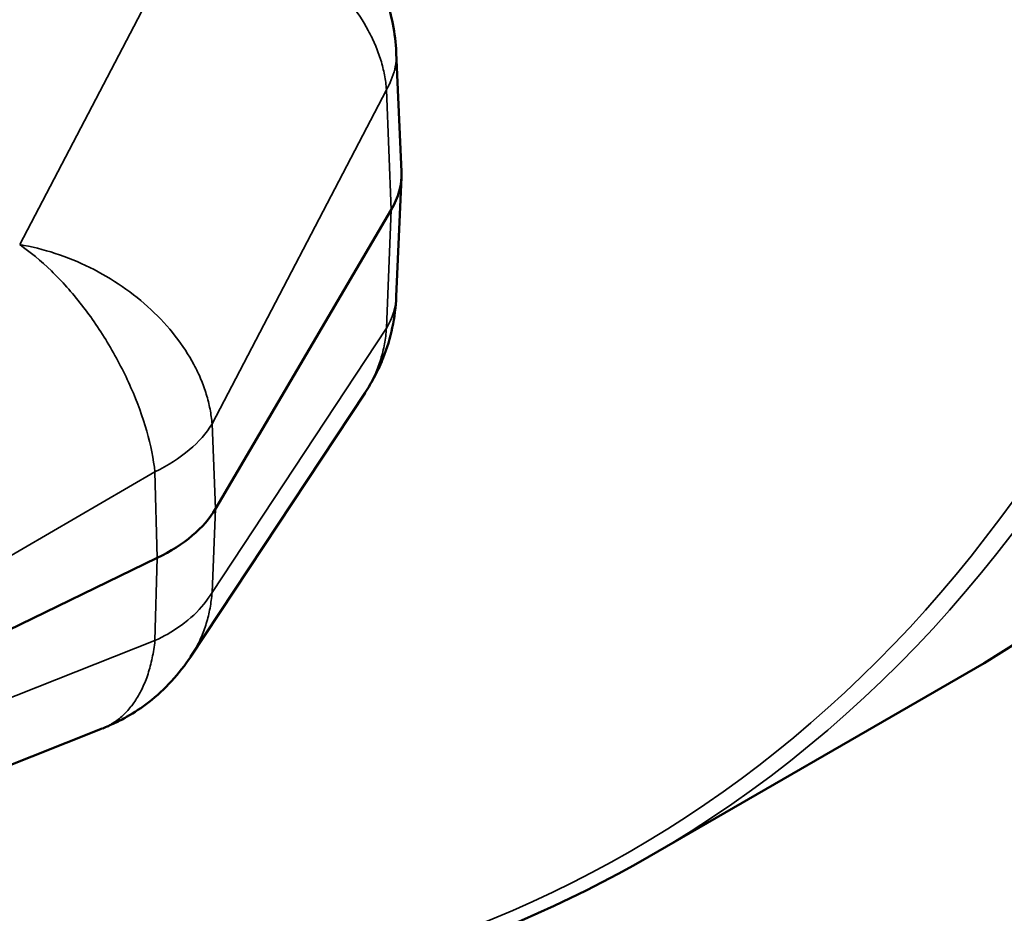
# Model space of a CAD drawing. Header units: millimetres. Extents: x 50 to 3176, y 50 to 2109.
# Tile 324 of 656: x 269 to 279, y 1613 to 1622. Entities that reach past the tile are written whole.
import ezdxf

# ---------------------------------------------------------------- set-up
doc = ezdxf.new("R2010")
doc.units = ezdxf.units.MM
doc.header["$LTSCALE"] = 10
doc.layers.add('Visible (ISO)', color=7, linetype='Continuous', lineweight=50)
doc.layers.add('Visible Narrow (ISO)', color=7, linetype='Continuous', lineweight=35)

msp = doc.modelspace()

# ---------------------------------------------------------------- linework, layer by layer
at = {"layer": 'Visible (ISO)'}
for p, q in [((272.9259, 1621.8588), (272.9793, 1620.6106)), ((272.9259, 1619.3052), (272.9793, 1620.5536)), ((272.8736, 1620.2107), (271.0331, 1617.0827)), ((270.7741, 1615.5344), (272.5991, 1618.2982)), ((270.425, 1616.5695), (266.4892, 1614.6628)), ((278.8956, 1615.3615), (275.5722, 1613.4428)), ((265.9845, 1613.2595), (269.8467, 1614.7824))]:
    msp.add_line(p, q, dxfattribs=at)
for centre, major_axis, ratio, start_param, end_param in [((270.9799, 1620.5821), (2, 0), 0.5773503, 5.9557092, 6.3078805), ((270.98, 1619.3912), (1.9458, -0.0875), 0.5800255, 0.0011092, 0.0012494), ((269.1394, 1617.4541), (2, 0), 0.5773503, 5.4105207, 5.9557127)]:
    msp.add_ellipse(centre, major_axis=major_axis, ratio=ratio, start_param=start_param, end_param=end_param, dxfattribs=at)
for points, knots in [([(278.8956, 1615.3615), (280.8423, 1616.4855), (282.4761, 1618.1489), (284.9601, 1622.3894), (285.806, 1624.9707), (286.6229, 1630.7942), (286.5902, 1634.0384), (285.6474, 1640.8552), (284.7372, 1644.4266), (282.1326, 1651.5345), (280.439, 1655.0698), (276.4398, 1661.7479), (274.1349, 1664.8896), (269.1456, 1670.4628), (266.462, 1672.8933), (260.9849, 1676.7965), (258.1924, 1678.2684), (252.78, 1680.1), (250.1605, 1680.4602), (247.0478, 1680.1776), (246.3553, 1680.0626), (245.6853, 1679.8977)], [3.9269908, 3.9269908, 3.9269908, 3.9269908, 4.2443875, 4.2443875, 4.5636488, 4.5636488, 4.8842478, 4.8842478, 5.2049159, 5.2049159, 5.5254662, 5.5254662, 5.8459742, 5.8459742, 6.1665415, 6.1665415, 6.4872271, 6.4872271, 6.8077301, 6.8077301, 6.9027018, 6.9027018, 6.9027018, 6.9027018]), ([(247.0216, 1623.5868), (247.5669, 1623.0001), (248.1204, 1622.4304), (250.9581, 1619.6383), (253.3494, 1617.7034), (258.1756, 1614.5959), (260.61, 1613.4236), (265.3347, 1611.9355), (267.6248, 1611.6197), (271.8821, 1611.8756), (273.8488, 1612.4478), (275.5722, 1613.4428)], [2.7339223, 2.7339223, 2.7339223, 2.7339223, 2.8030591, 2.8030591, 3.084042, 3.084042, 3.365025, 3.365025, 3.6460079, 3.6460079, 3.9269908, 3.9269908, 3.9269908, 3.9269908]), ([(272.9259, 1619.305), (272.9165, 1619.0862), (272.8701, 1618.8657), (272.7642, 1618.5988), (272.7359, 1618.5368), (272.6725, 1618.4155), (272.6368, 1618.3554), (272.5994, 1618.2988)], [0, 0, 0, 0, 0.06574652, 0.06574652, 0.08615393, 0.08615393, 0.10680262, 0.10680262, 0.10680262, 0.10680262]), ([(270.7744, 1615.5349), (270.6557, 1615.3553), (270.5059, 1615.1923), (270.2625, 1615.0031), (270.1849, 1614.9513), (270.063, 1614.8818), (270.021, 1614.8598), (269.9568, 1614.8292), (269.9352, 1614.8193), (269.894, 1614.8015), (269.8737, 1614.7932), (269.8545, 1614.7855)], [0, 0, 0, 0, 0.06462842, 0.06462842, 0.09250685, 0.09250685, 0.10671372, 0.10671372, 0.11384669, 0.11384669, 0.12020792, 0.12020792, 0.12020792, 0.12020792])]:
    msp.add_open_spline(points, degree=3, knots=knots, dxfattribs=at)
for points in [[(272.8096, 1622.4456), (272.8774, 1622.258), (272.9174, 1622.0578), (272.9259, 1621.8586)], [(272.5994, 1618.2988), (272.5993, 1618.2986), (272.5992, 1618.2984), (272.5991, 1618.2982)], [(269.8472, 1614.7826), (269.847, 1614.7825), (269.8469, 1614.7825), (269.8467, 1614.7824)]]:
    msp.add_open_spline(points, degree=3, dxfattribs=at)
at = {"layer": 'Visible Narrow (ISO)'}
for p, q in [((270.8026, 1623.3294), (268.9849, 1619.8475)), ((270.9974, 1617.9714), (272.8231, 1621.4685)), ((272.8736, 1620.2107), (272.8231, 1621.4685)), ((272.8231, 1618.9727), (272.8736, 1620.2107)), ((272.8231, 1618.9727), (270.9974, 1616.2079)), ((270.9974, 1617.9714), (271.0331, 1617.0827)), ((266.4906, 1615.199), (270.4007, 1617.4693)), ((270.425, 1616.5695), (270.4007, 1617.4693)), ((271.0331, 1617.0827), (270.9974, 1616.2079)), ((270.4007, 1615.7031), (270.425, 1616.5695)), ((270.4007, 1615.7031), (266.4906, 1614.1613))]:
    msp.add_line(p, q, dxfattribs=at)
for centre, major_axis, ratio, start_param, end_param in [((260.6456, 1646.9715), (18.25, -31.6099), 0.5773503, 0, 2.975711), ((257.3222, 1645.0527), (-18.25, 31.6099), 0.5773503, 3.1415927, 6.1173036), ((257.2161, 1644.9915), (-18.175, 31.48), 0.5773503, 1.9522005, 6.1173036), ((270.98, 1619.3912), (1.9458, -0.0875), 0.5800255, 5.9818396, 6.2842945), ((269.0369, 1618.3173), (-2.0667, -0.0241), 0.5530925, 2.2850404, 2.8132279), ((269.1395, 1616.6283), (1.9621, -0.0718), 0.5949587, 5.5193101, 5.976939), ((269.1385, 1616.6288), (-1.9634, 0.0718), 0.5949493, 2.2905807, 2.3777398)]:
    msp.add_ellipse(centre, major_axis=major_axis, ratio=ratio, start_param=start_param, end_param=end_param, dxfattribs=at)
for points, knots in [([(270.8026, 1623.3294), (271.0516, 1623.2901), (271.5556, 1623.1301), (272.1055, 1622.7573), (272.4468, 1622.3895), (272.6116, 1622.14), (272.71, 1621.9342), (272.7572, 1621.8044), (272.786, 1621.7004), (272.8089, 1621.5967), (272.8193, 1621.5195), (272.8231, 1621.4685)], [0, 0, 0, 0, 0.25, 0.4999999, 0.6249999, 0.7499999, 0.8124999, 0.8749999, 0.9062499, 0.9374999, 1, 1, 1, 1]), ([(272.8231, 1621.4685), (272.8302, 1621.4807), (272.8437, 1621.5053), (272.8919, 1621.6045), (272.9244, 1621.7231), (272.9272, 1621.8291), (272.9259, 1621.8586)], [0, 0, 0, 0, 0.0625074, 0.1250068, 0.5000032, 0.64572253, 0.64572253, 0.64572253, 0.64572253]), ([(270.9974, 1617.9714), (270.9936, 1618.0224), (270.9833, 1618.0997), (270.9604, 1618.2035), (270.9316, 1618.3076), (270.8847, 1618.4378), (270.7866, 1618.6442), (270.6224, 1618.8949), (270.2824, 1619.2652), (269.7347, 1619.6422), (269.2327, 1619.8062), (268.9849, 1619.8475)], [0, 0, 0, 0, 0.0625, 0.09375, 0.125, 0.1875, 0.25, 0.375, 0.5, 0.75, 1, 1, 1, 1]), ([(272.8231, 1618.9727), (272.8193, 1618.917), (272.8124, 1618.8619), (272.8024, 1618.8078), (272.7975, 1618.7807), (272.7917, 1618.7539), (272.7853, 1618.7274), (272.7788, 1618.7008), (272.7716, 1618.6745), (272.7636, 1618.6486), (272.7477, 1618.5966), (272.7289, 1618.5458), (272.7071, 1618.4965), (272.6854, 1618.4472), (272.6608, 1618.3993), (272.6334, 1618.3531), (272.6225, 1618.3347), (272.6112, 1618.3166), (272.5994, 1618.2988)], [0, 0, 0, 0, 0.06250008, 0.06250008, 0.06250008, 0.09375008, 0.09375008, 0.09375008, 0.12500008, 0.12500008, 0.12500008, 0.18750007, 0.18750007, 0.18750007, 0.25000006, 0.25000006, 0.25000006, 0.27488482, 0.27488482, 0.27488482, 0.27488482]), ([(270.7744, 1615.5349), (270.7861, 1615.5527), (270.8258, 1615.6161), (270.8846, 1615.7307), (270.9316, 1615.8573), (270.9604, 1615.9623), (270.9832, 1616.0695), (270.9936, 1616.1522), (270.9974, 1616.2079)], [0.72507824, 0.72507824, 0.72507824, 0.72507824, 0.74999998, 0.81249997, 0.87499997, 0.90624997, 0.93749997, 1, 1, 1, 1]), ([(270.4007, 1615.7031), (270.3935, 1615.6406), (270.384, 1615.5803), (270.3599, 1615.4644), (270.3454, 1615.409), (270.3236, 1615.3422), (270.3189, 1615.3285), (270.2962, 1615.2659), (270.2761, 1615.2193), (270.2312, 1615.1319), (270.2065, 1615.091), (270.1699, 1615.0391), (270.1597, 1615.0255), (270.1195, 1614.9749), (270.0876, 1614.941), (270.0198, 1614.8806), (269.9839, 1614.8542), (269.9368, 1614.8259), (269.9272, 1614.8204), (269.8947, 1614.803), (269.8712, 1614.7921), (269.8472, 1614.7826)], [0, 0, 0, 0, 0.07362352, 0.07362352, 0.1472377, 0.1472377, 0.16666667, 0.16666667, 0.23694726, 0.23694726, 0.30724198, 0.30724198, 0.33333333, 0.33333333, 0.40736624, 0.40736624, 0.48144816, 0.48144816, 0.5, 0.5, 0.54392803, 0.54392803, 0.54392803, 0.54392803])]:
    msp.add_open_spline(points, degree=3, knots=knots, dxfattribs=at)
msp.add_open_spline([(268.9849, 1619.8475), (269.0952, 1619.7719), (269.3186, 1619.5868), (269.6404, 1619.2254), (269.9273, 1618.8042), (270.1607, 1618.3504), (270.328, 1617.8924), (270.3845, 1617.6036), (270.4007, 1617.4693)], degree=3, dxfattribs=at)

doc.saveas('drawing.dxf')
